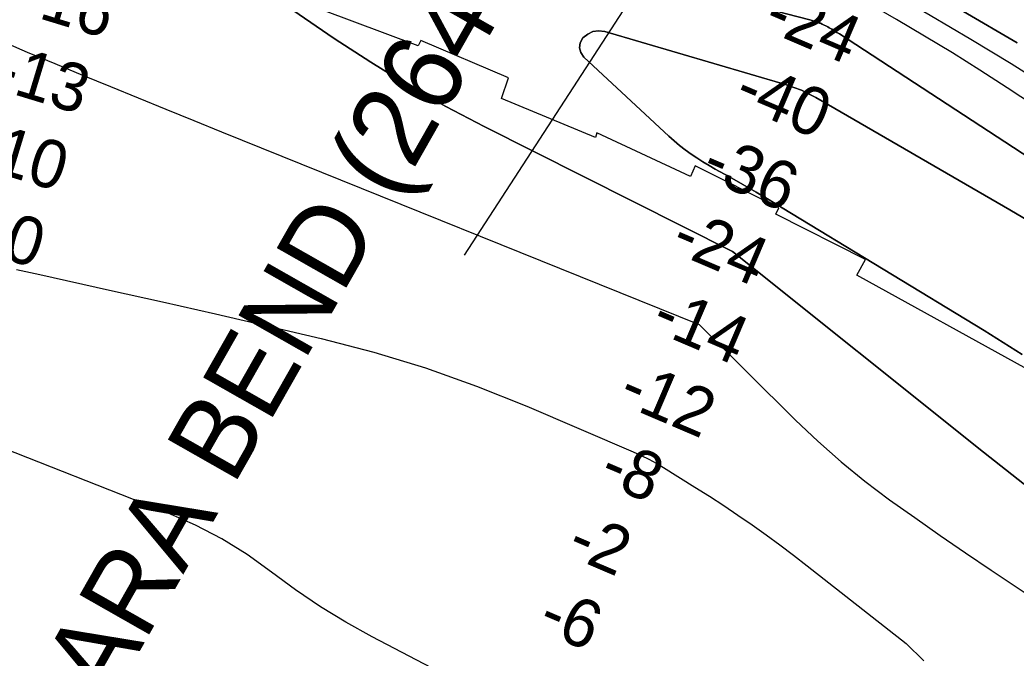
# Model space of a CAD drawing. Extents: x 3245246 to 3283090, y 806824 to 832173.
# Drawn here: x 3266173 to 3267417, y 821769 to 822566 of the extents above; entities that cross this region are included whole.
import ezdxf

# ---------------------------------------------------------------- set-up
doc = ezdxf.new("R2010")
doc.units = 0
for name, color, linetype in [('V-CHAN-NAID', 7, 'Continuous'), ('V-RIVR-RANG', 7, 'Continuous'), ('V-ROAD-CNTR', 7, 'Continuous'), ('V-RRAP-RVMT', 7, 'Continuous'), ('V-TOPO-DPTH', 7, 'Continuous'), ('V-TOPO-MINR', 7, 'Continuous')]:
    doc.layers.add(name, color=color, linetype=linetype)

msp = doc.modelspace()

# ---------------------------------------------------------------- linework, layer by layer
at = {"layer": 'V-RIVR-RANG'}
msp.add_line((3267098.4, 822842.5), (3266727.8, 822272.4), dxfattribs=at)
at = {"layer": 'V-ROAD-CNTR'}
msp.add_spline([(3265843.1, 823432.9), (3265859, 823417.1), (3265884.4, 823393.5), (3265921.6, 823385.9), (3265988.6, 823351.1), (3266047.2, 823332.3), (3266110.9, 823317.7), (3266174.6, 823302.5), (3266237.9, 823256.1), (3266319, 823213.7), (3266446.2, 823144), (3266598.2, 823070.2), (3266698.3, 823024.2), (3266809.8, 822977.5), (3266902.8, 822954.7), (3266981.5, 822929.4), (3267047, 822922.9), (3267126.7, 822927), (3267196.8, 822934.5), (3267240.8, 822931.2), (3267315.5, 822929), (3267389.5, 822902.9), (3267472.5, 822855.3), (3267548.2, 822799.1), (3267673.2, 822703.2), (3267729.5, 822659.2), (3267800.8, 822580), (3267841.6, 822514.8), (3267890.4, 822443.6), (3267961.5, 822390.3), (3268026.2, 822347.9), (3268097.5, 822313.7), (3268226.8, 822221.5), (3268328.9, 822136.2), (3268438, 822030.2), (3268539.6, 821913.7), (3268611.4, 821855), (3268669.7, 821833), (3268741.6, 821835.2), (3268781, 821862.3), (3268824.2, 821916.6), (3268873.1, 822006.3), (3268932.5, 822098.1), (3268972.1, 822145.5), (3269019.4, 822162), (3269056, 822158.3), (3269086.7, 822138.7), (3269215.7, 821995.6), (3269467.1, 821682.5), (3269665, 821425.3), (3269890.2, 821132.3), (3269935.6, 821060.8), (3269937.8, 820947), (3269911.9, 820878.4), (3269882.4, 820803.4), (3269850.4, 820754.7), (3269820.8, 820702.9), (3269847.5, 820661.4), (3269995.3, 820504.9), (3270135.1, 820342.3), (3270215.8, 820249.2), (3270280.9, 820161.5), (3270409.8, 819983.2), (3270585.2, 819734.7), (3270723.1, 819531.2), (3270847.8, 819342.2), (3270941.2, 819194.9), (3271024.2, 819065), (3271103.7, 818956), (3271217.9, 818809.2), (3271322.1, 818665), (3271450.9, 818481.1), (3271547.8, 818329.9), (3271656.2, 818159), (3271778.9, 817965.4), (3271939, 817707.5), (3272036.6, 817466.5), (3272126.7, 817285.3), (3272211.9, 817051.1), (3272318, 816867.5), (3272429.4, 816683.2), (3272508.6, 816556.2), (3272571.6, 816398.7), (3272670.4, 816197), (3272779.9, 816022.9), (3272872.1, 815803.2), (3272964.7, 815556.6)], degree=3, dxfattribs=at)
at = {"layer": 'V-RRAP-RVMT'}
for p, q in [((3266670.5, 822533.7), (3266422.4, 822626.3)), ((3266670.5, 822533.7), (3266422.4, 822626.3)), ((3266673.6, 822540.2), (3266670.5, 822533.7)), ((3266673.6, 822540.2), (3266670.5, 822533.7)), ((3266783, 822493.6), (3266673.6, 822540.2)), ((3266783, 822493.6), (3266673.6, 822540.2)), ((3266774.6, 822467.7), (3266783, 822493.6)), ((3266774.6, 822467.7), (3266783, 822493.6)), ((3266891.9, 822419.1), (3266774.6, 822467.7)), ((3266891.9, 822419.1), (3266774.6, 822467.7)), ((3266893.3, 822425), (3266891.9, 822419.1)), ((3266893.3, 822425), (3266891.9, 822419.1)), ((3267010.4, 822370.3), (3266893.3, 822425)), ((3267010.4, 822370.3), (3266893.3, 822425)), ((3267016.3, 822383.9), (3267010.4, 822370.3)), ((3267016.3, 822383.9), (3267010.4, 822370.3)), ((3267120.7, 822331.3), (3267016.3, 822383.9)), ((3267120.7, 822331.3), (3267016.3, 822383.9)), ((3267116.9, 822323.3), (3267120.7, 822331.3)), ((3267116.9, 822323.3), (3267120.7, 822331.3)), ((3267228.9, 822267), (3267116.9, 822323.3)), ((3267228.9, 822267), (3267116.9, 822323.3)), ((3267217.9, 822247.2), (3267228.9, 822267)), ((3267217.9, 822247.2), (3267228.9, 822267)), ((3267430.4, 822130), (3267217.9, 822247.2)), ((3267430.4, 822130), (3267217.9, 822247.2))]:
    msp.add_line(p, q, dxfattribs=at)
at = {"layer": 'V-TOPO-DPTH'}
for points in [[(3265522.7, 823085.3), (3266189.4, 822948.3), (3266260.5, 822933.2), (3266331.3, 822917.4), (3266401.9, 822900.5), (3266472.4, 822882.9), (3266830.9, 822790.7), (3266896.7, 822772.4), (3266962, 822752.3), (3267026.4, 822729.6), (3267090.2, 822705.1), (3267117.8, 822693.9), (3267166.9, 822672.7), (3267215.4, 822650.3), (3267262.9, 822625.9), (3267309.8, 822600.2), (3267351.2, 822576.4), (3267417.9, 822537.1)], [(3267417.9, 822537.1), (3267351.2, 822576.4), (3267309.8, 822600.2), (3267262.9, 822625.9), (3267215.4, 822650.3), (3267166.9, 822672.7), (3267117.8, 822693.9), (3267090.2, 822705.1), (3267026.4, 822729.6), (3266962, 822752.3), (3266896.7, 822772.4), (3266830.9, 822790.7), (3266472.4, 822882.9), (3266401.9, 822900.5), (3266331.3, 822917.4), (3266260.5, 822933.2), (3266189.4, 822948.3), (3265522.7, 823085.3)], [(3267913.9, 822146.3), (3267405.7, 822481.1), (3267371.6, 822503.1), (3267337.2, 822524.7), (3267302.5, 822545.6), (3267267.5, 822566.2), (3267245.7, 822578.7), (3267221.1, 822592.1), (3267196.2, 822604.9), (3267170.8, 822616.5), (3267145, 822627.5), (3267131.5, 822632.9), (3267098.4, 822645.3), (3267065.1, 822656.9), (3267031.4, 822667.1), (3266997.3, 822676.4), (3266379.5, 822831.5), (3266344.6, 822839.8), (3266309.6, 822847.7), (3266274.5, 822854.7), (3266239.2, 822861.3), (3265773.1, 822942.5), (3265725, 822948.6), (3265676.8, 822951.9)], [(3267913.9, 822146.3), (3267405.7, 822481.1), (3267371.6, 822503.1), (3267337.2, 822524.7), (3267302.5, 822545.6), (3267267.5, 822566.2), (3267245.7, 822578.7), (3267221.1, 822592.1), (3267196.2, 822604.9), (3267170.8, 822616.5), (3267145, 822627.5), (3267131.5, 822632.9), (3267098.4, 822645.3), (3267065.1, 822656.9), (3267031.4, 822667.1), (3266997.3, 822676.4), (3266379.5, 822831.5), (3266344.6, 822839.8), (3266309.6, 822847.7), (3266274.5, 822854.7), (3266239.2, 822861.3), (3265773.1, 822942.5), (3265725, 822948.6), (3265676.8, 822951.9)], [(3266291.5, 822789.7), (3266296.3, 822788.6), (3266301.1, 822787.4), (3267159.3, 822565.9), (3267162.3, 822565.1), (3267165.3, 822564.2), (3267168.3, 822563.1), (3267171.3, 822562), (3267172.4, 822561.6), (3267174.8, 822560.6), (3267177.1, 822559.5), (3267179.4, 822558.4), (3267181.6, 822557.2), (3267183.6, 822556), (3267186.8, 822554.2), (3267190, 822552.3), (3267193.1, 822550.3), (3267196.2, 822548.3), (3267930.8, 822068.9)], [(3266291.5, 822789.7), (3266296.3, 822788.6), (3266301.1, 822787.4), (3267159.3, 822565.9), (3267162.3, 822565.1), (3267165.3, 822564.2), (3267168.3, 822563.1), (3267171.3, 822562), (3267172.4, 822561.6), (3267174.8, 822560.6), (3267177.1, 822559.5), (3267179.4, 822558.4), (3267181.6, 822557.2), (3267183.6, 822556), (3267186.8, 822554.2), (3267190, 822552.3), (3267193.1, 822550.3), (3267196.2, 822548.3), (3267930.8, 822068.9)], [(3267446.8, 821970.8), (3267411.3, 821998.5), (3267376, 822026.5), (3267062.7, 822276.9), (3266752.9, 822432.7), (3266704.8, 822458), (3266657.5, 822484.6), (3266611.2, 822513.1), (3266565.7, 822542.8), (3266499.3, 822588)], [(3267446.8, 821970.8), (3267411.3, 821998.5), (3267376, 822026.5), (3267062.7, 822276.9), (3266752.9, 822432.7), (3266704.8, 822458), (3266657.5, 822484.6), (3266611.2, 822513.1), (3266565.7, 822542.8), (3266499.3, 822588)], [(3267506.4, 822271.5), (3267409, 822328.8), (3267166.6, 822469.1), (3267157.8, 822473.8), (3267148.8, 822478), (3267139.5, 822481.6), (3267130, 822484.8), (3266903.3, 822551.3), (3266895.7, 822552.1), (3266888.5, 822551.3), (3266882, 822548.1), (3266875.9, 822543.4), (3266872.8, 822537.2), (3266871.6, 822531.1), (3266873.4, 822525.1), (3266877.1, 822519.3), (3266983.1, 822420.8), (3266989.8, 822414.9), (3266996.6, 822409.1), (3267003.7, 822403.7), (3267011, 822398.5), (3267018.4, 822393.6), (3267025.9, 822388.8), (3267033.6, 822384.2), (3267041.3, 822379.7), (3267059, 822369.9), (3267075.6, 822360.5), (3267092.2, 822351), (3267108.6, 822341.3), (3267124.9, 822331.5), (3267377, 822178.1), (3267424.2, 822148.1)], [(3267424.2, 822148.1), (3267377, 822178.1), (3267124.9, 822331.5), (3267108.6, 822341.3), (3267092.2, 822351), (3267075.6, 822360.5), (3267059, 822369.9), (3267041.3, 822379.7), (3267033.6, 822384.2), (3267025.9, 822388.8), (3267018.4, 822393.6), (3267011, 822398.5), (3267003.7, 822403.7), (3266996.6, 822409.1), (3266989.8, 822414.9), (3266983.1, 822420.8), (3266877.1, 822519.3), (3266873.4, 822525.1), (3266871.6, 822531.1), (3266872.8, 822537.2), (3266875.9, 822543.4), (3266882, 822548.1), (3266888.5, 822551.3), (3266895.7, 822552.1), (3266903.3, 822551.3), (3267130, 822484.8), (3267139.5, 822481.6), (3267148.8, 822478), (3267157.8, 822473.8), (3267166.6, 822469.1), (3267409, 822328.8), (3267506.4, 822271.5)], [(3266147.9, 822540.4), (3266182.4, 822525.8), (3266217, 822511.3), (3266251.6, 822496.9), (3266286.2, 822482.6), (3266320.9, 822468.5), (3266355.6, 822454.3), (3266390.3, 822440.2), (3266425, 822426.2), (3267021.3, 822185.8), (3267141.5, 822066.5), (3267169.4, 822040), (3267198.2, 822014.5), (3267228.1, 821990.3), (3267258.8, 821967.1), (3267290.2, 821944.7), (3267321.8, 821922.6), (3267353.6, 821900.8), (3267385.5, 821879.2), (3267431.7, 821848.3)], [(3266147.9, 822540.4), (3266182.4, 822525.8), (3266217, 822511.3), (3266251.6, 822496.9), (3266286.2, 822482.6), (3266320.9, 822468.5), (3266355.6, 822454.3), (3266390.3, 822440.2), (3266425, 822426.2), (3267021.3, 822185.8), (3267141.5, 822066.5), (3267169.4, 822040), (3267198.2, 822014.5), (3267228.1, 821990.3), (3267258.8, 821967.1), (3267290.2, 821944.7), (3267321.8, 821922.6), (3267353.6, 821900.8), (3267385.5, 821879.2), (3267431.7, 821848.3)]]:
    msp.add_lwpolyline(points, dxfattribs=at)
at = {"layer": 'V-TOPO-MINR'}
for points in [[(3267417.9, 822537.1), (3267351.2, 822576.4), (3267309.8, 822600.2), (3267262.9, 822625.9), (3267215.4, 822650.3), (3267166.9, 822672.7), (3267117.8, 822693.9), (3267090.2, 822705.1), (3267026.4, 822729.6), (3266962, 822752.3), (3266896.7, 822772.4), (3266830.9, 822790.7), (3266472.4, 822882.9), (3266401.9, 822900.5), (3266331.3, 822917.4), (3266260.5, 822933.2), (3266189.4, 822948.3), (3265522.7, 823085.3)], [(3267460.6, 822479.4), (3267410.7, 822510.9), (3267360.2, 822541.4), (3267309.4, 822571.3), (3267277.7, 822589.5), (3267242, 822609), (3267205.8, 822627.6), (3267168.8, 822644.6), (3267131.4, 822660.6), (3267111, 822668.8), (3267062.7, 822687.2), (3267013.9, 822704.2), (3266964.5, 822719.2), (3266914.7, 822732.9), (3266424.8, 822856.7), (3266372.5, 822869.5), (3266320.2, 822881.8), (3266267.7, 822893.3), (3266215.1, 822904.3), (3265349.9, 823078.3)], [(3267913.9, 822146.3), (3267405.7, 822481.1), (3267371.6, 822503.1), (3267337.2, 822524.7), (3267302.5, 822545.6), (3267267.5, 822566.2), (3267245.7, 822578.7), (3267221.1, 822592.1), (3267196.2, 822604.9), (3267170.8, 822616.5), (3267145, 822627.5), (3267131.5, 822632.9), (3267098.4, 822645.3), (3267065.1, 822656.9), (3267031.4, 822667.1), (3266997.3, 822676.4), (3266379.5, 822831.5), (3266344.6, 822839.8), (3266309.6, 822847.7), (3266274.5, 822854.7), (3266239.2, 822861.3), (3265773.1, 822942.5), (3265725, 822948.6), (3265676.8, 822951.9)], [(3267930.8, 822068.9), (3267196.2, 822548.3), (3267193.1, 822550.3), (3267190, 822552.3), (3267186.8, 822554.2), (3267183.6, 822556), (3267181.6, 822557.2), (3267179.4, 822558.4), (3267177.1, 822559.5), (3267174.8, 822560.6), (3267172.4, 822561.6), (3267171.3, 822562), (3267168.3, 822563.1), (3267165.3, 822564.2), (3267162.3, 822565.1), (3267159.3, 822565.9), (3266301.1, 822787.4), (3266296.3, 822788.6), (3266291.5, 822789.7)], [(3266499.3, 822588), (3266565.7, 822542.8), (3266611.2, 822513.1), (3266657.5, 822484.6), (3266704.8, 822458), (3266752.9, 822432.7), (3267062.7, 822276.9), (3267376, 822026.5), (3267411.3, 821998.5), (3267446.8, 821970.8)], [(3267506.4, 822271.5), (3267409, 822328.8), (3267166.6, 822469.1), (3267157.8, 822473.8), (3267148.8, 822478), (3267139.5, 822481.6), (3267130, 822484.8), (3266903.3, 822551.3), (3266895.7, 822552.1), (3266888.5, 822551.3), (3266882, 822548.1), (3266875.9, 822543.4), (3266872.8, 822537.2), (3266871.6, 822531.1), (3266873.4, 822525.1), (3266877.1, 822519.3), (3266983.1, 822420.8), (3266989.8, 822414.9), (3266996.6, 822409.1), (3267003.7, 822403.7), (3267011, 822398.5), (3267018.4, 822393.6), (3267025.9, 822388.8), (3267033.6, 822384.2), (3267041.3, 822379.7), (3267059, 822369.9), (3267075.6, 822360.5), (3267092.2, 822351), (3267108.6, 822341.3), (3267124.9, 822331.5), (3267377, 822178.1), (3267424.2, 822148.1)], [(3266147.9, 822540.4), (3266182.4, 822525.8), (3266217, 822511.3), (3266251.6, 822496.9), (3266286.2, 822482.6), (3266320.9, 822468.5), (3266355.6, 822454.3), (3266390.3, 822440.2), (3266425, 822426.2), (3267021.3, 822185.8), (3267141.5, 822066.5), (3267169.4, 822040), (3267198.2, 822014.5), (3267228.1, 821990.3), (3267258.8, 821967.1), (3267290.2, 821944.7), (3267321.8, 821922.6), (3267353.6, 821900.8), (3267385.5, 821879.2), (3267431.7, 821848.3)], [(3266168.9, 822254.4), (3266198, 822248), (3266285.2, 822228.7), (3266351.3, 822213.9), (3266417.4, 822198.9), (3266483.5, 822183.7), (3266549.5, 822168.3), (3266614.9, 822151.1), (3266679.6, 822131.6), (3266743.2, 822108.8), (3266806, 822083.8), (3266938.9, 822026.8), (3266948.6, 822022.4), (3266958.2, 822017.7), (3266967.5, 822012.5), (3266976.7, 822007.1), (3267015.8, 821982.7), (3267033.9, 821971.3), (3267051.8, 821959.7), (3267069.6, 821947.7), (3267087.2, 821935.7), (3267104.6, 821923.3), (3267121.9, 821910.7), (3267139, 821897.8), (3267155.9, 821884.7), (3267279.7, 821787.5), (3267301.4, 821765.8)], [(3266789, 821703.8), (3266612.9, 821795.8), (3266580.2, 821814.1), (3266548.3, 821833.4), (3266517.4, 821854.6), (3266487.3, 821876.8), (3266456.9, 821898.5), (3266425.5, 821918.3), (3266392.4, 821935.3), (3266358.3, 821950.4), (3266123.6, 822042.6)]]:
    msp.add_lwpolyline(points, dxfattribs=at)

# ---------------------------------------------------------------- texts
at = {"layer": 'V-CHAN-NAID'}
msp.add_text('BAYOU SARA BEND (264.8)', height=100, rotation=60.3849, dxfattribs=at).set_placement((3265991.5, 821195))
at = {"layer": 'V-RIVR-RANG'}
for s, rotation, p in [('-16', 343.0459, (3266169.7, 822576.2)), ('-24', 336.8822, (3267098.7, 822555.1)), ('-13', 343.0459, (3266137.9, 822481.4)), ('-40', 336.8822, (3267062, 822462)), ('-10', 343.0459, (3266110.9, 822385.1)), ('-36', 336.8822, (3267021.1, 822370.7)), ('-10', 343.0459, (3266081.8, 822289.4)), ('-24', 336.8822, (3266983.3, 822278.2)), ('-14', 336.8822, (3266958.7, 822179.9)), ('-12', 336.8822, (3266917.8, 822088.6)), ('-8', 336.8822, (3266893.7, 821990.2)), ('-2', 336.8822, (3266853.5, 821898.7)), ('-6', 336.8822, (3266817.2, 821805.4))]:
    msp.add_text(s, height=60, rotation=rotation, dxfattribs=at).set_placement(p)

doc.saveas('drawing.dxf')
